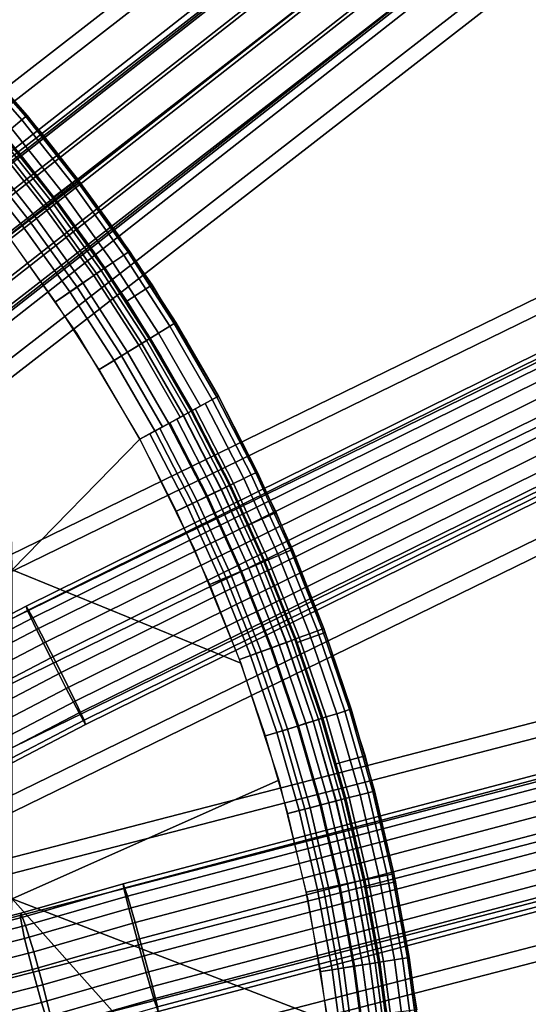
# Model space of a CAD drawing. Extents: x -43.1 to 43.1, y -41.3 to 41.3.
# Tile 509 of 744: x 3.1 to 4.3, y 0.5 to 2.8. Entities that reach past the tile are written whole.
import ezdxf

# ---------------------------------------------------------------- set-up
doc = ezdxf.new("R2010")
doc.units = 0
for name, color, linetype in [('CABLE.1', 18, 'CONTINUOUS'), ('CEILING_SUPPORT', 254, 'CONTINUOUS'), ('METAL_BASE', 254, 'CONTINUOUS')]:
    doc.layers.add(name, color=color, linetype=linetype)

msp = doc.modelspace()

# ---------------------------------------------------------------- linework, layer by layer
at = {"layer": 'CABLE.1'}
for points in [[(2.04, 2.6277, 27.8515), (2.0568, 2.6154, 27.7738), (3.7673, 4.618, 27.7557), (3.7524, 4.6327, 27.8333)], [(2.0549, 2.6131, 27.9291), (2.04, 2.6277, 27.8515), (3.7524, 4.6327, 27.8333), (3.7693, 4.6203, 27.911)], [(2.0974, 2.5753, 27.986), (2.0549, 2.6131, 27.9291), (3.7693, 4.6203, 27.911), (3.8132, 4.5843, 27.9678)], [(2.0568, 2.6154, 27.7738), (2.1008, 2.5793, 27.7169), (3.8097, 4.5802, 27.6989), (3.7673, 4.618, 27.7557)], [(2.1562, 2.5246, 28.0068), (2.0974, 2.5753, 27.986), (3.8132, 4.5843, 27.9678), (3.8725, 4.5342, 27.9886)], [(2.1008, 2.5793, 27.7169), (2.1601, 2.5292, 27.6961), (3.8685, 4.5295, 27.6781), (3.8097, 4.5802, 27.6989)], [(2.2155, 2.4744, 27.986), (2.1562, 2.5246, 28.0068), (3.8725, 4.5342, 27.9886), (3.9313, 4.4834, 27.9678)], [(2.1601, 2.5292, 27.6961), (2.2189, 2.4784, 27.7169), (3.9278, 4.4793, 27.6989), (3.8685, 4.5295, 27.6781)], [(2.2594, 2.4384, 27.9291), (2.2155, 2.4744, 27.986), (3.9313, 4.4834, 27.9678), (3.9738, 4.4456, 27.911)], [(2.2189, 2.4784, 27.7169), (2.2614, 2.4407, 27.7738), (3.9718, 4.4433, 27.7557), (3.9278, 4.4793, 27.6989)], [(2.2762, 2.426, 27.8515), (2.2594, 2.4384, 27.9291), (3.9738, 4.4456, 27.911), (3.9886, 4.431, 27.8333)], [(2.2614, 2.4407, 27.7738), (2.2762, 2.426, 27.8515), (3.9886, 4.431, 27.8333), (3.9718, 4.4433, 27.7557)], [(2.6012, 2.1469, 18.0213), (2.6169, 2.1298, 17.9443), (4.704, 3.7658, 17.9262), (4.6919, 3.7855, 18.0032)], [(2.6116, 2.1315, 18.0995), (2.6012, 2.1469, 18.0213), (4.6919, 3.7855, 18.0032), (4.7045, 3.7719, 18.0814)], [(2.6452, 2.0878, 18.158), (2.6116, 2.1315, 18.0995), (4.7045, 3.7719, 18.0814), (4.7385, 3.7284, 18.1399)], [(2.6169, 2.1298, 17.9443), (2.6543, 2.0849, 17.8891), (4.7377, 3.7178, 17.871), (4.704, 3.7658, 17.9262)], [(2.693, 2.0274, 18.1811), (2.6452, 2.0878, 18.158), (4.7385, 3.7284, 18.1399), (4.7848, 3.6668, 18.1629)], [(2.6543, 2.0849, 17.8891), (2.7035, 2.024, 17.8705), (4.7838, 3.6546, 17.8525), (4.7377, 3.7178, 17.871)], [(2.7423, 1.9666, 18.1625), (2.693, 2.0274, 18.1811), (4.7848, 3.6668, 18.1629), (4.8309, 3.6036, 18.1444)], [(2.7035, 2.024, 17.8705), (2.7513, 1.9636, 17.8936), (4.8301, 3.593, 17.8755), (4.7838, 3.6546, 17.8525)], [(2.7797, 1.9216, 18.1074), (2.7423, 1.9666, 18.1625), (4.8309, 3.6036, 18.1444), (4.8646, 3.5557, 18.0892)], [(2.7513, 1.9636, 17.8936), (2.7849, 1.9199, 17.9521), (4.8641, 3.5496, 17.934), (4.8301, 3.593, 17.8755)], [(2.7953, 1.9045, 18.0303), (2.7797, 1.9216, 18.1074), (4.8646, 3.5557, 18.0892), (4.8767, 3.5359, 18.0122)], [(2.7849, 1.9199, 17.9521), (2.7953, 1.9045, 18.0303), (4.8767, 3.5359, 18.0122), (4.8641, 3.5496, 17.934)], [(3.0927, 1.4457, 9.2263), (3.1079, 1.4188, 9.152), (5.4842, 2.5919, 9.134), (5.483, 2.6257, 9.2082)], [(3.096, 1.4358, 9.306), (3.0927, 1.4457, 9.2263), (5.483, 2.6257, 9.2082), (5.4968, 2.6209, 9.2878)], [(3.1169, 1.3917, 9.3699), (3.096, 1.4358, 9.306), (5.4968, 2.6209, 9.2878), (5.5217, 2.5787, 9.3516)], [(3.1079, 1.4188, 9.152), (3.1377, 1.3623, 9.1032), (5.4999, 2.5285, 9.0852), (5.4842, 2.5919, 9.134)], [(3.15, 1.3252, 9.4008), (3.1169, 1.3917, 9.3699), (5.5217, 2.5787, 9.3516), (5.5512, 2.5104, 9.3825)], [(3.1377, 1.3623, 9.1032), (3.1739, 1.2912, 9.0928), (5.5259, 2.4524, 9.0749), (5.4999, 2.5285, 9.0852)], [(3.1862, 1.2542, 9.3904), (3.15, 1.3252, 9.4008), (5.5512, 2.5104, 9.3825), (5.5773, 2.4344, 9.3721)], [(3.1739, 1.2912, 9.0928), (3.207, 1.2248, 9.1237), (5.5554, 2.3842, 9.1057), (5.5259, 2.4524, 9.0749)], [(3.216, 1.1976, 9.3415), (3.1862, 1.2542, 9.3904), (5.5773, 2.4344, 9.3721), (5.593, 2.371, 9.3233)], [(3.207, 1.2248, 9.1237), (3.2279, 1.1807, 9.1876), (5.5803, 2.342, 9.1695), (5.5554, 2.3842, 9.1057)], [(3.2312, 1.1707, 9.2673), (3.216, 1.1976, 9.3415), (5.593, 2.371, 9.3233), (5.5941, 2.3371, 9.2492)], [(3.2279, 1.1807, 9.1876), (3.2312, 1.1707, 9.2673), (5.5941, 2.3371, 9.2492), (5.5803, 2.342, 9.1695)], [(3.3188, 0.8001, 45.2263), (3.3284, 0.7707, 45.152), (5.8908, 1.4465, 45.134), (5.8964, 1.4798, 45.2082)], [(3.3201, 0.7897, 45.306), (3.3188, 0.8001, 45.2263), (5.8964, 1.4798, 45.2082), (5.909, 1.4724, 45.2878)], [(3.3318, 0.7423, 45.3699), (3.3201, 0.7897, 45.306), (5.909, 1.4724, 45.2878), (5.925, 1.426, 45.3516)], [(2.8724, 1.331, 9.2149), (2.8893, 1.3049, 9.1407), (3.1079, 1.4188, 9.152), (3.0927, 1.4457, 9.2263)], [(2.8738, 1.3201, 9.2945), (2.8724, 1.331, 9.2149), (3.0927, 1.4457, 9.2263), (3.096, 1.4358, 9.306)], [(3.3284, 0.7707, 45.152), (3.3463, 0.7094, 45.1032), (5.8936, 1.3812, 45.0852), (5.8908, 1.4465, 45.134)], [(2.8931, 1.2751, 9.3583), (2.8738, 1.3201, 9.2945), (3.096, 1.4358, 9.306), (3.1169, 1.3917, 9.3699)], [(3.3509, 0.6706, 45.4008), (3.3318, 0.7423, 45.3699), (5.925, 1.426, 45.3516), (5.9402, 1.3533, 45.3825)], [(2.8893, 1.3049, 9.1407), (2.9199, 1.2488, 9.0919), (3.1377, 1.3623, 9.1032), (3.1079, 1.4188, 9.152)], [(2.9251, 1.2081, 9.3891), (2.8931, 1.2751, 9.3583), (3.1169, 1.3917, 9.3699), (3.15, 1.3252, 9.4008)], [(3.3463, 0.7094, 45.1032), (3.3676, 0.6325, 45.0928), (5.9039, 1.3015, 45.0749), (5.8936, 1.3812, 45.0852)], [(2.9199, 1.2488, 9.0919), (2.9561, 1.1777, 9.0816), (3.1739, 1.2912, 9.0928), (3.1377, 1.3623, 9.1032)], [(3.3723, 0.5938, 45.3904), (3.3509, 0.6706, 45.4008), (5.9402, 1.3533, 45.3825), (5.9506, 1.2736, 45.3721)], [(2.9612, 1.1371, 9.3788), (2.9251, 1.2081, 9.3891), (3.15, 1.3252, 9.4008), (3.1862, 1.2542, 9.3904)], [(2.9561, 1.1777, 9.0816), (2.9881, 1.1108, 9.1124), (3.207, 1.2248, 9.1237), (3.1739, 1.2912, 9.0928)], [(3.3676, 0.6325, 45.0928), (3.3868, 0.5608, 45.1237), (5.9192, 1.2287, 45.1057), (5.9039, 1.3015, 45.0749)], [(3.3902, 0.5324, 45.3415), (3.3723, 0.5938, 45.3904), (5.9506, 1.2736, 45.3721), (5.9534, 1.2083, 45.3233)], [(2.9919, 1.081, 9.33), (2.9612, 1.1371, 9.3788), (3.1862, 1.2542, 9.3904), (3.216, 1.1976, 9.3415)], [(2.9881, 1.1108, 9.1124), (3.0073, 1.0658, 9.1762), (3.2279, 1.1807, 9.1876), (3.207, 1.2248, 9.1237)], [(3.3868, 0.5608, 45.1237), (3.3985, 0.5134, 45.1876), (5.9352, 1.1824, 45.1695), (5.9192, 1.2287, 45.1057)], [(3.0087, 1.0549, 9.2558), (2.9919, 1.081, 9.33), (3.216, 1.1976, 9.3415), (3.2312, 1.1707, 9.2673)], [(3.3998, 0.503, 45.2673), (3.3902, 0.5324, 45.3415), (5.9534, 1.2083, 45.3233), (5.9477, 1.1749, 45.2492)], [(3.0073, 1.0658, 9.1762), (3.0087, 1.0549, 9.2558), (3.2312, 1.1707, 9.2673), (3.2279, 1.1807, 9.1876)], [(3.3985, 0.5134, 45.1876), (3.3998, 0.503, 45.2673), (5.9477, 1.1749, 45.2492), (5.9352, 1.1824, 45.1695)], [(3.0793, 0.7206, 45.2945), (3.0801, 0.7316, 45.2149), (3.3188, 0.8001, 45.2263), (3.3201, 0.7897, 45.306)], [(3.0892, 0.6727, 45.3583), (3.0793, 0.7206, 45.2945), (3.3201, 0.7897, 45.306), (3.3318, 0.7423, 45.3699)], [(3.0801, 0.7316, 45.2149), (3.0914, 0.7027, 45.1407), (3.3284, 0.7707, 45.152), (3.3188, 0.8001, 45.2263)], [(3.0914, 0.7027, 45.1407), (3.1103, 0.6416, 45.0919), (3.3463, 0.7094, 45.1032), (3.3284, 0.7707, 45.152)], [(3.1072, 0.6007, 45.3891), (3.0892, 0.6727, 45.3583), (3.3318, 0.7423, 45.3699), (3.3509, 0.6706, 45.4008)], [(2.8402, 0.66, 45.2832), (2.8413, 0.671, 45.2036), (3.0801, 0.7316, 45.2149), (3.0793, 0.7206, 45.2945)], [(2.8488, 0.6117, 45.347), (2.8402, 0.66, 45.2832), (3.0793, 0.7206, 45.2945), (3.0892, 0.6727, 45.3583)], [(2.8413, 0.671, 45.2036), (2.8517, 0.6418, 45.1294), (3.0914, 0.7027, 45.1407), (3.0801, 0.7316, 45.2149)], [(2.8517, 0.6418, 45.1294), (2.8688, 0.5803, 45.0805), (3.1103, 0.6416, 45.0919), (3.0914, 0.7027, 45.1407)], [(3.1103, 0.6416, 45.0919), (3.1315, 0.5648, 45.0816), (3.3676, 0.6325, 45.0928), (3.3463, 0.7094, 45.1032)], [(2.8648, 0.5392, 45.3777), (2.8488, 0.6117, 45.347), (3.0892, 0.6727, 45.3583), (3.1072, 0.6007, 45.3891)], [(3.1285, 0.5238, 45.3788), (3.1072, 0.6007, 45.3891), (3.3509, 0.6706, 45.4008), (3.3723, 0.5938, 45.3904)], [(2.8688, 0.5803, 45.0805), (2.8879, 0.5029, 45.0701), (3.1315, 0.5648, 45.0816), (3.1103, 0.6416, 45.0919)], [(3.1315, 0.5648, 45.0816), (3.1495, 0.4927, 45.1124), (3.3868, 0.5608, 45.1237), (3.3676, 0.6325, 45.0928)], [(2.8839, 0.4618, 45.3673), (2.8648, 0.5392, 45.3777), (3.1072, 0.6007, 45.3891), (3.1285, 0.5238, 45.3788)], [(3.1473, 0.4628, 45.33), (3.1285, 0.5238, 45.3788), (3.3723, 0.5938, 45.3904), (3.3902, 0.5324, 45.3415)], [(2.8879, 0.5029, 45.0701), (2.9039, 0.4304, 45.1008), (3.1495, 0.4927, 45.1124), (3.1315, 0.5648, 45.0816)], [(3.1495, 0.4927, 45.1124), (3.1594, 0.4448, 45.1762), (3.3985, 0.5134, 45.1876), (3.3868, 0.5608, 45.1237)], [(3.1586, 0.4338, 45.2558), (3.1473, 0.4628, 45.33), (3.3902, 0.5324, 45.3415), (3.3998, 0.503, 45.2673)], [(2.9009, 0.4003, 45.3184), (2.8839, 0.4618, 45.3673), (3.1285, 0.5238, 45.3788), (3.1473, 0.4628, 45.33)]]:
    msp.add_3dface(points, dxfattribs=at)
at = {"layer": 'CEILING_SUPPORT'}
for points in [[(2.9358, 2.7665, 102.0676), (3.0349, 2.6574, 102.0676), (3.0917, 2.5849, 102.0269), (2.9611, 2.7334, 102.0269)], [(3.0917, 2.5849, 102.0269), (3.0826, 2.5772, 101.9878), (2.9524, 2.7254, 101.9878), (2.9611, 2.7334, 102.0269)], [(3.0948, 2.5874, 103.7716), (3.0948, 2.5874, 102.0676), (2.9641, 2.7362, 102.0676), (2.9641, 2.7362, 103.7716)], [(3.0826, 2.5772, 101.9878), (3.0584, 2.5571, 101.9353), (2.9293, 2.704, 101.9353), (2.9524, 2.7254, 101.9878)], [(2.9689, 2.6271, 103.7716), (3.021, 2.6732, 103.7716), (3.2123, 2.44, 103.7716), (3.1569, 2.3979, 103.7716)], [(3.0917, 2.5849, 102.0269), (3.0349, 2.6574, 102.0676), (3.1299, 2.5448, 102.0676)], [(3.2053, 2.4229, 101.9878), (3.1802, 2.4039, 101.9353), (3.0584, 2.5571, 101.9353), (3.0826, 2.5772, 101.9878)], [(3.2148, 2.43, 102.0269), (3.2053, 2.4229, 101.9878), (3.0826, 2.5772, 101.9878), (3.0917, 2.5849, 102.0269)], [(3.1299, 2.5448, 102.0676), (3.218, 2.4325, 102.0676), (3.2148, 2.43, 102.0269), (3.0917, 2.5849, 102.0269)], [(3.218, 2.4325, 103.7716), (3.218, 2.4325, 102.0676), (3.0948, 2.5874, 102.0676), (3.0948, 2.5874, 103.7716)], [(3.1802, 2.4039, 101.9353), (3.144, 2.3765, 101.8941), (3.0236, 2.528, 101.8941), (3.0584, 2.5571, 101.9353)], [(3.1625, 2.3905, 103.7716), (3.1652, 2.3869, 102.0676), (3.0414, 2.5428, 102.0676), (3.0414, 2.5428, 103.7716)], [(3.144, 2.3765, 101.8941), (3.0999, 2.3432, 101.868), (2.9812, 2.4924, 101.868), (3.0236, 2.528, 101.8941)], [(3.1373, 2.3715, 101.9794), (3.1132, 2.3532, 101.952), (2.994, 2.5032, 101.952), (3.0172, 2.5226, 101.9794)], [(3.1541, 2.3841, 102.0144), (3.1373, 2.3715, 101.9794), (3.0172, 2.5226, 101.9794), (3.0333, 2.536, 102.0144)], [(3.1604, 2.3889, 102.0405), (3.1541, 2.3841, 102.0144), (3.0333, 2.536, 102.0144), (3.0394, 2.5411, 102.0405)], [(3.076, 2.5009, 102.0676), (3.1652, 2.3869, 102.0676), (3.1604, 2.3889, 102.0405), (3.0394, 2.5411, 102.0405)], [(3.1132, 2.3532, 101.952), (3.0838, 2.331, 101.9345), (2.9657, 2.4795, 101.9345), (2.994, 2.5032, 101.952)], [(3.0999, 2.3432, 101.868), (3.0515, 2.3066, 101.859), (2.9347, 2.4536, 101.859), (2.9812, 2.4924, 101.868)], [(3.0838, 2.331, 101.9345), (3.0515, 2.3066, 101.9285), (2.9347, 2.4536, 101.9285), (2.9657, 2.4795, 101.9345)], [(3.3857, 2.1931, 103.7716), (3.3273, 2.1553, 103.7716), (3.1569, 2.3979, 103.7716), (3.2123, 2.44, 103.7716)], [(3.3302, 2.2694, 102.0269), (3.3203, 2.2627, 101.9878), (3.2053, 2.4229, 101.9878), (3.2148, 2.43, 102.0269)], [(3.218, 2.4325, 102.0676), (3.3073, 2.3095, 102.0676), (3.3302, 2.2694, 102.0269), (3.2148, 2.43, 102.0269)], [(3.3335, 2.2716, 103.7716), (3.3335, 2.2716, 102.0676), (3.218, 2.4325, 102.0676), (3.218, 2.4325, 103.7716)], [(3.3203, 2.2627, 101.9878), (3.2943, 2.245, 101.9353), (3.1802, 2.4039, 101.9353), (3.2053, 2.4229, 101.9878)], [(3.2672, 2.2265, 102.0144), (3.2499, 2.2147, 101.9794), (3.1373, 2.3715, 101.9794), (3.1541, 2.3841, 102.0144)], [(3.2943, 2.245, 101.9353), (3.2568, 2.2194, 101.8941), (3.144, 2.3765, 101.8941), (3.1802, 2.4039, 101.9353)], [(3.2738, 2.231, 102.0405), (3.2672, 2.2265, 102.0144), (3.1541, 2.3841, 102.0144), (3.1604, 2.3889, 102.0405)], [(3.1652, 2.3869, 102.0676), (3.2503, 2.2697, 102.0676), (3.2738, 2.231, 102.0405), (3.1604, 2.3889, 102.0405)], [(3.276, 2.2325, 103.7716), (3.276, 2.2325, 102.0676), (3.1652, 2.3869, 102.0676), (3.1625, 2.3905, 103.7716)], [(3.2568, 2.2194, 101.8941), (3.2111, 2.1882, 101.868), (3.0999, 2.3432, 101.868), (3.144, 2.3765, 101.8941)], [(3.2499, 2.2147, 101.9794), (3.2249, 2.1977, 101.952), (3.1132, 2.3532, 101.952), (3.1373, 2.3715, 101.9794)], [(3.2111, 2.1882, 101.868), (3.1611, 2.1541, 101.859), (3.0515, 2.3066, 101.859), (3.0999, 2.3432, 101.868)], [(3.2249, 2.1977, 101.952), (3.1944, 2.1769, 101.9345), (3.0838, 2.331, 101.9345), (3.1132, 2.3532, 101.952)], [(3.0602, 1.5301, 101.9285), (3.0461, 2.3138, 101.9285), (3.2105, 2.0797, 101.9285), (3.357, 1.8339, 101.9285)], [(3.2105, 2.0797, 101.859), (3.357, 1.8339, 101.859), (3.0602, 1.5301, 101.859), (3.0461, 2.3138, 101.859)], [(3.1944, 2.1769, 101.9345), (3.1611, 2.1541, 101.9285), (3.0515, 2.3066, 101.9285), (3.0838, 2.331, 101.9345)], [(3.3073, 2.3095, 102.0676), (3.3895, 2.1872, 102.0676), (3.4375, 2.1032, 102.0269), (3.3302, 2.2694, 102.0269)], [(3.2503, 2.2697, 102.0676), (3.331, 2.1495, 102.0676), (3.3793, 2.0676, 102.0405), (3.2738, 2.231, 102.0405)], [(3.4375, 2.1032, 102.0269), (3.4274, 2.097, 101.9878), (3.3203, 2.2627, 101.9878), (3.3302, 2.2694, 102.0269)], [(3.4409, 2.1053, 103.7716), (3.4409, 2.1053, 102.0676), (3.3335, 2.2716, 102.0676), (3.3335, 2.2716, 103.7716)], [(3.4005, 2.0806, 101.9353), (3.3618, 2.0569, 101.8941), (3.2568, 2.2194, 101.8941), (3.2943, 2.245, 101.9353)], [(3.4274, 2.097, 101.9878), (3.4005, 2.0806, 101.9353), (3.2943, 2.245, 101.9353), (3.3203, 2.2627, 101.9878)], [(3.3726, 2.0635, 102.0144), (3.3547, 2.0526, 101.9794), (3.2499, 2.2147, 101.9794), (3.2672, 2.2265, 102.0144)], [(3.3793, 2.0676, 102.0405), (3.3726, 2.0635, 102.0144), (3.2672, 2.2265, 102.0144), (3.2738, 2.231, 102.0405)], [(3.3816, 2.069, 103.7716), (3.3816, 2.069, 102.0676), (3.276, 2.2325, 102.0676), (3.276, 2.2325, 103.7716)], [(3.3618, 2.0569, 101.8941), (3.3146, 2.028, 101.868), (3.2111, 2.1882, 101.868), (3.2568, 2.2194, 101.8941)], [(3.3547, 2.0526, 101.9794), (3.3289, 2.0368, 101.952), (3.2249, 2.1977, 101.952), (3.2499, 2.2147, 101.9794)], [(3.3146, 2.028, 101.868), (3.2629, 1.9964, 101.859), (3.1611, 2.1541, 101.859), (3.2111, 2.1882, 101.868)], [(3.2974, 2.0175, 101.9345), (3.2629, 1.9964, 101.9285), (3.1611, 2.1541, 101.9285), (3.1944, 2.1769, 101.9345)], [(3.3289, 2.0368, 101.952), (3.2974, 2.0175, 101.9345), (3.1944, 2.1769, 101.9345), (3.2249, 2.1977, 101.952)], [(3.3273, 2.1553, 103.7716), (3.3857, 2.1931, 103.7716), (3.5401, 1.934, 103.7716), (3.479, 1.9006, 103.7716)], [(3.4375, 2.1032, 102.0269), (3.3895, 2.1872, 102.0676), (3.4671, 2.062, 102.0676)], [(3.3793, 2.0676, 102.0405), (3.331, 2.1495, 102.0676), (3.4073, 2.0264, 102.0676)], [(3.5261, 1.9263, 101.9878), (3.4985, 1.9112, 101.9353), (3.4005, 2.0806, 101.9353), (3.4274, 2.097, 101.9878)], [(3.5366, 1.932, 102.0269), (3.5261, 1.9263, 101.9878), (3.4274, 2.097, 101.9878), (3.4375, 2.1032, 102.0269)], [(3.4671, 2.062, 102.0676), (3.5401, 1.934, 102.0676), (3.5366, 1.932, 102.0269), (3.4375, 2.1032, 102.0269)], [(3.5401, 1.934, 103.7716), (3.5401, 1.934, 102.0676), (3.4409, 2.1053, 102.0676), (3.4409, 2.1053, 103.7716)], [(3.4698, 1.8955, 102.0144), (3.4513, 1.8855, 101.9794), (3.3547, 2.0526, 101.9794), (3.3726, 2.0635, 102.0144)], [(3.4985, 1.9112, 101.9353), (3.4587, 1.8895, 101.8941), (3.3618, 2.0569, 101.8941), (3.4005, 2.0806, 101.9353)], [(3.4767, 1.8993, 102.0405), (3.4698, 1.8955, 102.0144), (3.3726, 2.0635, 102.0144), (3.3793, 2.0676, 102.0405)], [(3.4073, 2.0264, 102.0676), (3.479, 1.9006, 102.0676), (3.4767, 1.8993, 102.0405), (3.3793, 2.0676, 102.0405)], [(3.479, 1.9006, 103.7716), (3.479, 1.9006, 102.0676), (3.3816, 2.069, 102.0676), (3.3816, 2.069, 103.7716)], [(3.4587, 1.8895, 101.8941), (3.4101, 1.863, 101.868), (3.3146, 2.028, 101.868), (3.3618, 2.0569, 101.8941)], [(3.4513, 1.8855, 101.9794), (3.4248, 1.871, 101.952), (3.3289, 2.0368, 101.952), (3.3547, 2.0526, 101.9794)], [(3.4101, 1.863, 101.868), (3.357, 1.8339, 101.859), (3.2629, 1.9964, 101.859), (3.3146, 2.028, 101.868)], [(3.3924, 1.8533, 101.9345), (3.357, 1.8339, 101.9285), (3.2629, 1.9964, 101.9285), (3.2974, 2.0175, 101.9345)], [(3.4248, 1.871, 101.952), (3.3924, 1.8533, 101.9345), (3.2974, 2.0175, 101.9345), (3.3289, 2.0368, 101.952)], [(3.5401, 1.934, 103.7716), (3.6747, 1.664, 103.7716), (3.6113, 1.6353, 103.7716), (3.479, 1.9006, 103.7716)], [(3.6164, 1.751, 101.9878), (3.5991, 1.7426, 101.9517), (3.5092, 1.9171, 101.9517), (3.5261, 1.9263, 101.9878)], [(3.6271, 1.7562, 102.0269), (3.6164, 1.751, 101.9878), (3.5261, 1.9263, 101.9878), (3.5366, 1.932, 102.0269)], [(3.6307, 1.7579, 102.0676), (3.6271, 1.7562, 102.0269), (3.5366, 1.932, 102.0269), (3.5401, 1.934, 102.0676)], [(3.6307, 1.7579, 102.0676), (3.5401, 1.934, 102.0676), (3.5401, 1.934, 102.9196), (3.6307, 1.7579, 103.7716)], [(3.6307, 1.7579, 103.7716), (3.5401, 1.934, 102.9196), (3.5401, 1.934, 103.7716)], [(3.5757, 1.7313, 101.9201), (3.5472, 1.7175, 101.8941), (3.4587, 1.8895, 101.8941), (3.4864, 1.9047, 101.9201)], [(3.5991, 1.7426, 101.9517), (3.5757, 1.7313, 101.9201), (3.4864, 1.9047, 101.9201), (3.5092, 1.9171, 101.9517)], [(3.5314, 1.7099, 101.9693), (3.5125, 1.7007, 101.952), (3.4248, 1.871, 101.952), (3.4433, 1.8811, 101.9693)], [(3.5472, 1.7175, 101.8941), (3.5148, 1.7018, 101.8749), (3.427, 1.8722, 101.8749), (3.4587, 1.8895, 101.8941)], [(3.547, 1.7174, 101.9904), (3.5314, 1.7099, 101.9693), (3.4433, 1.8811, 101.9693), (3.4585, 1.8894, 101.9904)], [(3.5586, 1.723, 102.0144), (3.547, 1.7174, 101.9904), (3.4585, 1.8894, 101.9904), (3.4698, 1.8955, 102.0144)], [(3.5657, 1.7264, 102.0405), (3.5586, 1.723, 102.0144), (3.4698, 1.8955, 102.0144), (3.4767, 1.8993, 102.0405)], [(3.5681, 1.7276, 102.0676), (3.5657, 1.7264, 102.0405), (3.4767, 1.8993, 102.0405), (3.479, 1.9006, 102.0676)], [(3.5681, 1.7276, 102.0676), (3.479, 1.9006, 102.0676), (3.479, 1.9006, 102.9196), (3.5681, 1.7276, 103.7716)], [(3.5681, 1.7276, 103.7716), (3.479, 1.9006, 102.9196), (3.479, 1.9006, 103.7716)], [(3.4908, 1.6902, 101.9391), (3.4673, 1.6788, 101.9312), (3.3808, 1.8469, 101.9312), (3.4037, 1.8594, 101.9391)], [(3.5148, 1.7018, 101.8749), (3.4796, 1.6847, 101.863), (3.3927, 1.8534, 101.863), (3.427, 1.8722, 101.8749)], [(3.5125, 1.7007, 101.952), (3.4908, 1.6902, 101.9391), (3.4037, 1.8594, 101.9391), (3.4248, 1.871, 101.952)], [(3.357, 1.8339, 101.9285), (3.4846, 1.5779, 101.9285), (3.5928, 1.3131, 101.9285), (3.0602, 1.5301, 101.9285)], [(3.4846, 1.5779, 101.859), (3.5928, 1.3131, 101.859), (3.0602, 1.5301, 101.859), (3.357, 1.8339, 101.859)], [(3.4796, 1.6847, 101.863), (3.4429, 1.667, 101.859), (3.357, 1.8339, 101.859), (3.3927, 1.8534, 101.863)], [(3.4673, 1.6788, 101.9312), (3.4429, 1.667, 101.9285), (3.357, 1.8339, 101.9285), (3.3808, 1.8469, 101.9312)], [(3.6802, 1.5639, 101.9517), (3.6564, 1.5538, 101.9201), (3.5757, 1.7313, 101.9201), (3.5991, 1.7426, 101.9517)], [(3.698, 1.5714, 101.9878), (3.6802, 1.5639, 101.9517), (3.5991, 1.7426, 101.9517), (3.6164, 1.751, 101.9878)], [(3.7089, 1.5761, 102.0269), (3.698, 1.5714, 101.9878), (3.6164, 1.751, 101.9878), (3.6271, 1.7562, 102.0269)], [(3.7126, 1.5777, 102.0676), (3.7089, 1.5761, 102.0269), (3.6271, 1.7562, 102.0269), (3.6307, 1.7579, 102.0676)], [(3.7126, 1.5777, 103.7716), (3.7126, 1.5777, 102.0676), (3.6307, 1.7579, 102.0676), (3.6307, 1.7579, 103.7716)], [(3.6388, 1.5463, 102.0144), (3.627, 1.5413, 101.9904), (3.547, 1.7174, 101.9904), (3.5586, 1.723, 102.0144)], [(3.6564, 1.5538, 101.9201), (3.6273, 1.5414, 101.8941), (3.5472, 1.7175, 101.8941), (3.5757, 1.7313, 101.9201)], [(3.6461, 1.5494, 102.0405), (3.6388, 1.5463, 102.0144), (3.5586, 1.723, 102.0144), (3.5657, 1.7264, 102.0405)], [(3.6486, 1.5505, 102.0676), (3.6461, 1.5494, 102.0405), (3.5657, 1.7264, 102.0405), (3.5681, 1.7276, 102.0676)], [(3.6486, 1.5505, 103.7716), (3.6486, 1.5505, 102.0676), (3.5681, 1.7276, 102.0676), (3.5681, 1.7276, 103.7716)], [(3.5941, 1.5273, 101.8749), (3.558, 1.512, 101.863), (3.4796, 1.6847, 101.863), (3.5148, 1.7018, 101.8749)], [(3.5917, 1.5263, 101.952), (3.5696, 1.5169, 101.9391), (3.4908, 1.6902, 101.9391), (3.5125, 1.7007, 101.952)], [(3.6111, 1.5345, 101.9693), (3.5917, 1.5263, 101.952), (3.5125, 1.7007, 101.952), (3.5314, 1.7099, 101.9693)], [(3.6273, 1.5414, 101.8941), (3.5941, 1.5273, 101.8749), (3.5148, 1.7018, 101.8749), (3.5472, 1.7175, 101.8941)], [(3.627, 1.5413, 101.9904), (3.6111, 1.5345, 101.9693), (3.5314, 1.7099, 101.9693), (3.547, 1.7174, 101.9904)], [(3.558, 1.512, 101.863), (3.5206, 1.4961, 101.859), (3.4429, 1.667, 101.859), (3.4796, 1.6847, 101.863)], [(3.5455, 1.5067, 101.9312), (3.5206, 1.4961, 101.9285), (3.4429, 1.667, 101.9285), (3.4673, 1.6788, 101.9312)], [(3.5696, 1.5169, 101.9391), (3.5455, 1.5067, 101.9312), (3.4673, 1.6788, 101.9312), (3.4908, 1.6902, 101.9391)], [(3.6113, 1.6353, 103.7716), (3.6747, 1.664, 103.7716), (3.7888, 1.3847, 103.7716), (3.7235, 1.3609, 103.7716)], [(3.7525, 1.3814, 101.9517), (3.7282, 1.3725, 101.9201), (3.6564, 1.5538, 101.9201), (3.6802, 1.5639, 101.9517)], [(3.7706, 1.3881, 101.9878), (3.7525, 1.3814, 101.9517), (3.6802, 1.5639, 101.9517), (3.698, 1.5714, 101.9878)], [(3.7818, 1.3922, 102.0269), (3.7706, 1.3881, 101.9878), (3.698, 1.5714, 101.9878), (3.7089, 1.5761, 102.0269)], [(3.7855, 1.3936, 102.0676), (3.7818, 1.3922, 102.0269), (3.7089, 1.5761, 102.0269), (3.7126, 1.5777, 102.0676)], [(3.7855, 1.3936, 103.7716), (3.7855, 1.3936, 102.0676), (3.7126, 1.5777, 102.0676), (3.7126, 1.5777, 103.7716)], [(3.6985, 1.3615, 101.8941), (3.6647, 1.3491, 101.8749), (3.5941, 1.5273, 101.8749), (3.6273, 1.5414, 101.8941)], [(3.6983, 1.3615, 101.9904), (3.682, 1.3555, 101.9693), (3.6111, 1.5345, 101.9693), (3.627, 1.5413, 101.9904)], [(3.7103, 1.3659, 102.0144), (3.6983, 1.3615, 101.9904), (3.627, 1.5413, 101.9904), (3.6388, 1.5463, 102.0144)], [(3.7282, 1.3725, 101.9201), (3.6985, 1.3615, 101.8941), (3.6273, 1.5414, 101.8941), (3.6564, 1.5538, 101.9201)], [(3.7178, 1.3686, 102.0405), (3.7103, 1.3659, 102.0144), (3.6388, 1.5463, 102.0144), (3.6461, 1.5494, 102.0405)], [(3.7203, 1.3696, 102.0676), (3.7178, 1.3686, 102.0405), (3.6461, 1.5494, 102.0405), (3.6486, 1.5505, 102.0676)], [(3.7203, 1.3696, 103.7716), (3.7203, 1.3696, 102.0676), (3.6486, 1.5505, 102.0676), (3.6486, 1.5505, 103.7716)], [(3.5928, 1.3131, 101.9285), (3.6809, 1.0409, 101.9285), (3.0602, 0.7651, 101.9285), (3.0602, 1.5301, 101.9285)], [(3.6809, 1.0409, 101.859), (3.0602, 0.7651, 101.859), (3.0602, 1.5301, 101.859), (3.5928, 1.3131, 101.859)], [(3.6279, 1.3356, 101.863), (3.5897, 1.3215, 101.859), (3.5206, 1.4961, 101.859), (3.558, 1.512, 101.863)], [(3.6397, 1.3399, 101.9391), (3.6152, 1.3309, 101.9312), (3.5455, 1.5067, 101.9312), (3.5696, 1.5169, 101.9391)], [(3.6647, 1.3491, 101.8749), (3.6279, 1.3356, 101.863), (3.558, 1.512, 101.863), (3.5941, 1.5273, 101.8749)], [(3.6623, 1.3482, 101.952), (3.6397, 1.3399, 101.9391), (3.5696, 1.5169, 101.9391), (3.5917, 1.5263, 101.952)], [(3.682, 1.3555, 101.9693), (3.6623, 1.3482, 101.952), (3.5917, 1.5263, 101.952), (3.6111, 1.5345, 101.9693)], [(3.6152, 1.3309, 101.9312), (3.5897, 1.3215, 101.9285), (3.5206, 1.4961, 101.9285), (3.5455, 1.5067, 101.9312)], [(3.7235, 1.3609, 103.7716), (3.7888, 1.3847, 103.7716), (3.8817, 1.0977, 103.7716), (3.8147, 1.0788, 103.7716)], [(3.8158, 1.1956, 101.9517), (3.791, 1.1879, 101.9201), (3.7282, 1.3725, 101.9201), (3.7525, 1.3814, 101.9517)], [(3.8342, 1.2014, 101.9878), (3.8158, 1.1956, 101.9517), (3.7525, 1.3814, 101.9517), (3.7706, 1.3881, 101.9878)], [(3.8455, 1.205, 102.0269), (3.8342, 1.2014, 101.9878), (3.7706, 1.3881, 101.9878), (3.7818, 1.3922, 102.0269)], [(3.8494, 1.2062, 102.0676), (3.8455, 1.205, 102.0269), (3.7818, 1.3922, 102.0269), (3.7855, 1.3936, 102.0676)], [(3.8494, 1.2062, 103.7716), (3.8494, 1.2062, 102.0676), (3.7855, 1.3936, 102.0676), (3.7855, 1.3936, 103.7716)], [(3.7441, 1.1732, 101.9693), (3.724, 1.1669, 101.952), (3.6623, 1.3482, 101.952), (3.682, 1.3555, 101.9693)], [(3.7609, 1.1784, 101.8941), (3.7264, 1.1676, 101.8749), (3.6647, 1.3491, 101.8749), (3.6985, 1.3615, 101.8941)], [(3.7606, 1.1784, 101.9904), (3.7441, 1.1732, 101.9693), (3.682, 1.3555, 101.9693), (3.6983, 1.3615, 101.9904)], [(3.7729, 1.1822, 102.0144), (3.7606, 1.1784, 101.9904), (3.6983, 1.3615, 101.9904), (3.7103, 1.3659, 102.0144)], [(3.791, 1.1879, 101.9201), (3.7609, 1.1784, 101.8941), (3.6985, 1.3615, 101.8941), (3.7282, 1.3725, 101.9201)], [(3.7804, 1.1846, 102.0405), (3.7729, 1.1822, 102.0144), (3.7103, 1.3659, 102.0144), (3.7178, 1.3686, 102.0405)], [(3.783, 1.1854, 102.0676), (3.7804, 1.1846, 102.0405), (3.7178, 1.3686, 102.0405), (3.7203, 1.3696, 102.0676)], [(3.783, 1.1854, 103.7716), (3.783, 1.1854, 102.0676), (3.7203, 1.3696, 102.0676), (3.7203, 1.3696, 103.7716)], [(3.6891, 1.1559, 101.863), (3.6502, 1.1438, 101.859), (3.5897, 1.3215, 101.859), (3.6279, 1.3356, 101.863)], [(3.6761, 1.1519, 101.9312), (3.6502, 1.1438, 101.9285), (3.5897, 1.3215, 101.9285), (3.6152, 1.3309, 101.9312)], [(3.701, 1.1597, 101.9391), (3.6761, 1.1519, 101.9312), (3.6152, 1.3309, 101.9312), (3.6397, 1.3399, 101.9391)], [(3.7264, 1.1676, 101.8749), (3.6891, 1.1559, 101.863), (3.6279, 1.3356, 101.863), (3.6647, 1.3491, 101.8749)], [(3.724, 1.1669, 101.952), (3.701, 1.1597, 101.9391), (3.6397, 1.3399, 101.9391), (3.6623, 1.3482, 101.952)], [(3.8699, 1.007, 101.9517), (3.8448, 1.0004, 101.9201), (3.791, 1.1879, 101.9201), (3.8158, 1.1956, 101.9517)], [(3.8885, 1.0118, 101.9878), (3.8699, 1.007, 101.9517), (3.8158, 1.1956, 101.9517), (3.8342, 1.2014, 101.9878)], [(3.9, 1.0148, 102.0269), (3.8885, 1.0118, 101.9878), (3.8342, 1.2014, 101.9878), (3.8455, 1.205, 102.0269)], [(3.9039, 1.0158, 102.0676), (3.9, 1.0148, 102.0269), (3.8455, 1.205, 102.0269), (3.8494, 1.2062, 102.0676)], [(3.9039, 1.0158, 103.7716), (3.9039, 1.0158, 102.0676), (3.8494, 1.2062, 102.0676), (3.8494, 1.2062, 103.7716)], [(3.7972, 0.9881, 101.9693), (3.7768, 0.9827, 101.952), (3.724, 1.1669, 101.952), (3.7441, 1.1732, 101.9693)], [(3.8142, 0.9925, 101.8941), (3.7792, 0.9834, 101.8749), (3.7264, 1.1676, 101.8749), (3.7609, 1.1784, 101.8941)], [(3.8139, 0.9924, 101.9904), (3.7972, 0.9881, 101.9693), (3.7441, 1.1732, 101.9693), (3.7606, 1.1784, 101.9904)], [(3.8263, 0.9956, 102.0144), (3.8139, 0.9924, 101.9904), (3.7606, 1.1784, 101.9904), (3.7729, 1.1822, 102.0144)], [(3.8448, 1.0004, 101.9201), (3.8142, 0.9925, 101.8941), (3.7609, 1.1784, 101.8941), (3.791, 1.1879, 101.9201)], [(3.834, 0.9976, 102.0405), (3.8263, 0.9956, 102.0144), (3.7729, 1.1822, 102.0144), (3.7804, 1.1846, 102.0405)], [(3.8366, 0.9983, 102.0676), (3.834, 0.9976, 102.0405), (3.7804, 1.1846, 102.0405), (3.783, 1.1854, 102.0676)], [(3.8366, 0.9983, 103.7716), (3.8366, 0.9983, 102.0676), (3.783, 1.1854, 102.0676), (3.783, 1.1854, 103.7716)], [(3.7414, 0.9735, 101.863), (3.702, 0.9633, 101.859), (3.6502, 1.1438, 101.859), (3.6891, 1.1559, 101.863)], [(3.7282, 0.9701, 101.9312), (3.702, 0.9633, 101.9285), (3.6502, 1.1438, 101.9285), (3.6761, 1.1519, 101.9312)], [(3.7535, 0.9767, 101.9391), (3.7282, 0.9701, 101.9312), (3.6761, 1.1519, 101.9312), (3.701, 1.1597, 101.9391)], [(3.7792, 0.9834, 101.8749), (3.7414, 0.9735, 101.863), (3.6891, 1.1559, 101.863), (3.7264, 1.1676, 101.8749)], [(3.7768, 0.9827, 101.952), (3.7535, 0.9767, 101.9391), (3.701, 1.1597, 101.9391), (3.724, 1.1669, 101.952)], [(3.8147, 1.0788, 103.7716), (3.8817, 1.0977, 103.7716), (3.9528, 0.8046, 103.7716), (3.8847, 0.7907, 103.7716)], [(3.0602, 0.7651, 101.9285), (3.6809, 1.0409, 101.9285), (3.7484, 0.763, 101.9285), (3.7949, 0.4807, 101.9285)], [(3.0602, 0.7651, 101.859), (3.6809, 1.0409, 101.859), (3.7484, 0.763, 101.859), (3.7949, 0.4807, 101.859)], [(3.9335, 0.8198, 101.9878), (3.9146, 0.8159, 101.9517), (3.8699, 1.007, 101.9517), (3.8885, 1.0118, 101.9878)], [(3.9451, 0.8222, 102.0269), (3.9335, 0.8198, 101.9878), (3.8885, 1.0118, 101.9878), (3.9, 1.0148, 102.0269)], [(3.949, 0.823, 102.0676), (3.9451, 0.8222, 102.0269), (3.9, 1.0148, 102.0269), (3.9039, 1.0158, 102.0676)], [(3.949, 0.823, 103.7716), (3.949, 0.823, 102.0676), (3.9039, 1.0158, 102.0676), (3.9039, 1.0158, 103.7716)], [(3.8411, 0.8005, 101.9693), (3.8204, 0.7962, 101.952), (3.7768, 0.9827, 101.952), (3.7972, 0.9881, 101.9693)], [(3.8583, 0.8041, 101.8941), (3.8229, 0.7968, 101.8749), (3.7792, 0.9834, 101.8749), (3.8142, 0.9925, 101.8941)], [(3.858, 0.8041, 101.9904), (3.8411, 0.8005, 101.9693), (3.7972, 0.9881, 101.9693), (3.8139, 0.9924, 101.9904)], [(3.8706, 0.8067, 102.0144), (3.858, 0.8041, 101.9904), (3.8139, 0.9924, 101.9904), (3.8263, 0.9956, 102.0144)], [(3.8892, 0.8106, 101.9201), (3.8583, 0.8041, 101.8941), (3.8142, 0.9925, 101.8941), (3.8448, 1.0004, 101.9201)], [(3.8783, 0.8083, 102.0405), (3.8706, 0.8067, 102.0144), (3.8263, 0.9956, 102.0144), (3.834, 0.9976, 102.0405)], [(3.881, 0.8089, 102.0676), (3.8783, 0.8083, 102.0405), (3.834, 0.9976, 102.0405), (3.8366, 0.9983, 102.0676)], [(3.881, 0.8089, 103.7716), (3.881, 0.8089, 102.0676), (3.8366, 0.9983, 102.0676), (3.8366, 0.9983, 103.7716)], [(3.9146, 0.8159, 101.9517), (3.8892, 0.8106, 101.9201), (3.8448, 1.0004, 101.9201), (3.8699, 1.007, 101.9517)], [(3.7846, 0.7888, 101.863), (3.7448, 0.7805, 101.859), (3.702, 0.9633, 101.859), (3.7414, 0.9735, 101.863)], [(3.7713, 0.786, 101.9312), (3.7448, 0.7805, 101.9285), (3.702, 0.9633, 101.9285), (3.7282, 0.9701, 101.9312)], [(3.7969, 0.7913, 101.9391), (3.7713, 0.786, 101.9312), (3.7282, 0.9701, 101.9312), (3.7535, 0.9767, 101.9391)], [(3.8229, 0.7968, 101.8749), (3.7846, 0.7888, 101.863), (3.7414, 0.9735, 101.863), (3.7792, 0.9834, 101.8749)], [(3.8204, 0.7962, 101.952), (3.7969, 0.7913, 101.9391), (3.7535, 0.9767, 101.9391), (3.7768, 0.9827, 101.952)], [(3.8931, 0.6138, 101.8941), (3.8574, 0.6082, 101.8749), (3.8229, 0.7968, 101.8749), (3.8583, 0.8041, 101.8941)], [(3.8928, 0.6138, 101.9904), (3.8757, 0.6111, 101.9693), (3.8411, 0.8005, 101.9693), (3.858, 0.8041, 101.9904)], [(3.9055, 0.6158, 102.0144), (3.8928, 0.6138, 101.9904), (3.858, 0.8041, 101.9904), (3.8706, 0.8067, 102.0144)], [(3.9243, 0.6188, 101.9201), (3.8931, 0.6138, 101.8941), (3.8583, 0.8041, 101.8941), (3.8892, 0.8106, 101.9201)], [(3.9133, 0.617, 102.0405), (3.9055, 0.6158, 102.0144), (3.8706, 0.8067, 102.0144), (3.8783, 0.8083, 102.0405)], [(3.916, 0.6175, 102.0676), (3.9133, 0.617, 102.0405), (3.8783, 0.8083, 102.0405), (3.881, 0.8089, 102.0676)], [(3.916, 0.6175, 103.7716), (3.916, 0.6175, 102.0676), (3.881, 0.8089, 102.0676), (3.881, 0.8089, 103.7716)], [(4.0019, 0.5069, 103.7716), (3.9329, 0.4982, 103.7716), (3.8847, 0.7907, 103.7716), (3.9528, 0.8046, 103.7716)], [(3.9499, 0.6228, 101.9517), (3.9243, 0.6188, 101.9201), (3.8892, 0.8106, 101.9201), (3.9146, 0.8159, 101.9517)], [(3.969, 0.6258, 101.9878), (3.9499, 0.6228, 101.9517), (3.9146, 0.8159, 101.9517), (3.9335, 0.8198, 101.9878)], [(3.9807, 0.6277, 102.0269), (3.969, 0.6258, 101.9878), (3.9335, 0.8198, 101.9878), (3.9451, 0.8222, 102.0269)], [(3.9847, 0.6283, 102.0676), (3.9807, 0.6277, 102.0269), (3.9451, 0.8222, 102.0269), (3.949, 0.823, 102.0676)], [(3.9847, 0.6283, 103.7716), (3.9847, 0.6283, 102.0676), (3.949, 0.823, 102.0676), (3.949, 0.823, 103.7716)], [(3.8188, 0.6021, 101.863), (3.7786, 0.5958, 101.859), (3.7448, 0.7805, 101.859), (3.7846, 0.7888, 101.863)], [(3.8054, 0.6, 101.9312), (3.7786, 0.5958, 101.9285), (3.7448, 0.7805, 101.9285), (3.7713, 0.786, 101.9312)], [(3.8311, 0.6041, 101.9391), (3.8054, 0.6, 101.9312), (3.7713, 0.786, 101.9312), (3.7969, 0.7913, 101.9391)], [(3.8574, 0.6082, 101.8749), (3.8188, 0.6021, 101.863), (3.7846, 0.7888, 101.863), (3.8229, 0.7968, 101.8749)], [(3.8549, 0.6078, 101.952), (3.8311, 0.6041, 101.9391), (3.7969, 0.7913, 101.9391), (3.8204, 0.7962, 101.952)], [(3.8757, 0.6111, 101.9693), (3.8549, 0.6078, 101.952), (3.8204, 0.7962, 101.952), (3.8411, 0.8005, 101.9693)], [(3.0602, 0.7651, 101.9285), (3.8242, -0.0903, 101.9285), (3.0602, -0.7651, 101.9285), (3.0254, 0, 101.9285)], [(3.8242, -0.0903, 101.859), (3.0602, -0.7651, 101.859), (3.0254, 0, 101.859), (3.0602, 0.7651, 101.859)], [(3.7949, 0.4807, 101.9285), (3.8202, 0.1958, 101.9285), (3.8242, -0.0903, 101.9285), (3.0602, 0.7651, 101.9285)], [(3.7949, 0.4807, 101.859), (3.8202, 0.1958, 101.859), (3.8242, -0.0903, 101.859), (3.0602, 0.7651, 101.859)], [(3.9499, 0.4255, 101.9201), (3.9185, 0.4221, 101.8941), (3.8931, 0.6138, 101.8941), (3.9243, 0.6188, 101.9201)], [(3.9757, 0.4282, 101.9517), (3.9499, 0.4255, 101.9201), (3.9243, 0.6188, 101.9201), (3.9499, 0.6228, 101.9517)], [(3.9949, 0.4303, 101.9878), (3.9757, 0.4282, 101.9517), (3.9499, 0.6228, 101.9517), (3.969, 0.6258, 101.9878)], [(4.0067, 0.4316, 102.0269), (3.9949, 0.4303, 101.9878), (3.969, 0.6258, 101.9878), (3.9807, 0.6277, 102.0269)], [(4.0107, 0.432, 102.0676), (4.0067, 0.4316, 102.0269), (3.9807, 0.6277, 102.0269), (3.9847, 0.6283, 102.0676)], [(4.0107, 0.432, 103.7716), (4.0107, 0.432, 102.0676), (3.9847, 0.6283, 102.0676), (3.9847, 0.6283, 103.7716)], [(3.8437, 0.414, 101.863), (3.8033, 0.4097, 101.859), (3.7786, 0.5958, 101.859), (3.8188, 0.6021, 101.863)], [(3.8302, 0.4126, 101.9312), (3.8033, 0.4097, 101.9285), (3.7786, 0.5958, 101.9285), (3.8054, 0.6, 101.9312)], [(3.8562, 0.4154, 101.9391), (3.8302, 0.4126, 101.9312), (3.8054, 0.6, 101.9312), (3.8311, 0.6041, 101.9391)], [(3.8826, 0.4182, 101.8749), (3.8437, 0.414, 101.863), (3.8188, 0.6021, 101.863), (3.8574, 0.6082, 101.8749)], [(3.8801, 0.4179, 101.952), (3.8562, 0.4154, 101.9391), (3.8311, 0.6041, 101.9391), (3.8549, 0.6078, 101.952)], [(3.901, 0.4202, 101.9693), (3.8801, 0.4179, 101.952), (3.8549, 0.6078, 101.952), (3.8757, 0.6111, 101.9693)], [(3.9185, 0.4221, 101.8941), (3.8826, 0.4182, 101.8749), (3.8574, 0.6082, 101.8749), (3.8931, 0.6138, 101.8941)], [(3.9182, 0.4221, 101.9904), (3.901, 0.4202, 101.9693), (3.8757, 0.6111, 101.9693), (3.8928, 0.6138, 101.9904)], [(3.931, 0.4234, 102.0144), (3.9182, 0.4221, 101.9904), (3.8928, 0.6138, 101.9904), (3.9055, 0.6158, 102.0144)], [(3.9389, 0.4243, 102.0405), (3.931, 0.4234, 102.0144), (3.9055, 0.6158, 102.0144), (3.9133, 0.617, 102.0405)], [(3.9416, 0.4246, 102.0676), (3.9389, 0.4243, 102.0405), (3.9133, 0.617, 102.0405), (3.916, 0.6175, 102.0676)], [(3.9416, 0.4246, 103.7716), (3.9416, 0.4246, 102.0676), (3.916, 0.6175, 102.0676), (3.916, 0.6175, 103.7716)]]:
    msp.add_3dface(points, dxfattribs=at)
at = {"layer": 'METAL_BASE'}
for points in [[(27.0036, 32.0474, 30.106), (27.0311, 32.0239, 30.241), (0.867, 1.3896, 30.241), (0.8395, 1.4131, 30.106)], [(27.0311, 32.0239, 29.9709), (27.0036, 32.0474, 30.106), (0.8395, 1.4131, 30.106), (0.867, 1.3896, 29.9709)], [(27.0311, 32.0239, 30.241), (27.1063, 31.9597, 30.3399), (0.9422, 1.3254, 30.3399), (0.867, 1.3896, 30.241)], [(27.1063, 31.9597, 29.872), (27.0311, 32.0239, 29.9709), (0.867, 1.3896, 29.9709), (0.9422, 1.3254, 29.872)], [(27.1063, 31.9597, 30.3399), (27.209, 31.8719, 30.3761), (1.0449, 1.2377, 30.3761), (0.9422, 1.3254, 30.3399)], [(27.209, 31.8719, 29.8358), (27.1063, 31.9597, 29.872), (0.9422, 1.3254, 29.872), (1.0449, 1.2377, 29.8358)], [(27.209, 31.8719, 30.3761), (27.3117, 31.7842, 30.3399), (1.1476, 1.15, 30.3399), (1.0449, 1.2377, 30.3761)], [(27.3117, 31.7842, 29.872), (27.209, 31.8719, 29.8358), (1.0449, 1.2377, 29.8358), (1.1476, 1.15, 29.872)], [(27.3117, 31.7842, 30.3399), (27.3869, 31.72, 30.241), (1.2228, 1.0858, 30.241), (1.1476, 1.15, 30.3399)], [(27.3869, 31.72, 29.9709), (27.3117, 31.7842, 29.872), (1.1476, 1.15, 29.872), (1.2228, 1.0858, 29.9709)], [(27.3869, 31.72, 30.241), (27.4144, 31.6965, 30.106), (1.2503, 1.0623, 30.106), (1.2228, 1.0858, 30.241)], [(27.4144, 31.6965, 30.106), (27.3869, 31.72, 29.9709), (1.2228, 1.0858, 29.9709), (1.2503, 1.0623, 30.106)], [(15.0599, 29.1945, 39.312), (15.0919, 29.1777, 39.447), (0.5811, 1.5197, 39.447), (0.5491, 1.5365, 39.312)], [(15.0919, 29.1777, 39.1769), (15.0599, 29.1945, 39.312), (0.5491, 1.5365, 39.312), (0.5811, 1.5197, 39.1769)], [(15.0919, 29.1777, 39.447), (15.1795, 29.1318, 39.5459), (0.6687, 1.4737, 39.5459), (0.5811, 1.5197, 39.447)], [(15.1795, 29.1318, 39.0781), (15.0919, 29.1777, 39.1769), (0.5811, 1.5197, 39.1769), (0.6687, 1.4737, 39.0781)], [(15.1795, 29.1318, 39.5459), (15.2991, 29.0691, 39.5821), (0.7883, 1.411, 39.5821), (0.6687, 1.4737, 39.5459)], [(15.2991, 29.0691, 39.0419), (15.1795, 29.1318, 39.0781), (0.6687, 1.4737, 39.0781), (0.7883, 1.411, 39.0419)], [(15.2991, 29.0691, 39.5821), (15.4187, 29.0063, 39.5459), (0.9079, 1.3482, 39.5459), (0.7883, 1.411, 39.5821)], [(15.4187, 29.0063, 39.0781), (15.2991, 29.0691, 39.0419), (0.7883, 1.411, 39.0419), (0.9079, 1.3482, 39.0781)], [(15.4187, 29.0063, 39.5459), (15.5062, 28.9604, 39.447), (0.9954, 1.3023, 39.447), (0.9079, 1.3482, 39.5459)], [(15.5062, 28.9604, 39.1769), (15.4187, 29.0063, 39.0781), (0.9079, 1.3482, 39.0781), (0.9954, 1.3023, 39.1769)], [(15.5062, 28.9604, 39.447), (15.5382, 28.9436, 39.312), (1.0275, 1.2855, 39.312), (0.9954, 1.3023, 39.447)], [(15.5382, 28.9436, 39.312), (15.5062, 28.9604, 39.1769), (0.9954, 1.3023, 39.1769), (1.0275, 1.2855, 39.312)], [(25.8107, 20.3207, 20.312), (25.8329, 20.2921, 20.447), (1.159, 1.1418, 20.447), (1.1368, 1.1704, 20.312)], [(25.8329, 20.2921, 20.1769), (25.8107, 20.3207, 20.312), (1.1368, 1.1704, 20.312), (1.159, 1.1418, 20.1769)], [(25.8329, 20.2921, 20.447), (25.8935, 20.214, 20.5459), (1.2196, 1.0637, 20.5459), (1.159, 1.1418, 20.447)], [(25.8935, 20.214, 20.0781), (25.8329, 20.2921, 20.1769), (1.159, 1.1418, 20.1769), (1.2196, 1.0637, 20.0781)], [(25.8935, 20.214, 20.5459), (25.9763, 20.1073, 20.5821), (1.3024, 0.9571, 20.5821), (1.2196, 1.0637, 20.5459)], [(25.9763, 20.1073, 20.0419), (25.8935, 20.214, 20.0781), (1.2196, 1.0637, 20.0781), (1.3024, 0.9571, 20.0419)], [(25.9763, 20.1073, 20.5821), (26.0591, 20.0006, 20.5459), (1.3852, 0.8504, 20.5459), (1.3024, 0.9571, 20.5821)], [(26.0591, 20.0006, 20.0781), (25.9763, 20.1073, 20.0419), (1.3024, 0.9571, 20.0419), (1.3852, 0.8504, 20.0781)], [(26.0591, 20.0006, 20.5459), (26.1197, 19.9225, 20.447), (1.4459, 0.7723, 20.447), (1.3852, 0.8504, 20.5459)], [(26.1197, 19.9225, 20.1769), (26.0591, 20.0006, 20.0781), (1.3852, 0.8504, 20.0781), (1.4459, 0.7723, 20.1769)], [(26.1197, 19.9225, 20.447), (26.1419, 19.8939, 20.312), (1.468, 0.7437, 20.312), (1.4459, 0.7723, 20.447)], [(26.1419, 19.8939, 20.312), (26.1197, 19.9225, 20.1769), (1.4459, 0.7723, 20.1769), (1.468, 0.7437, 20.312)], [(4.7072, 17.2265, 47.518), (4.7421, 17.2168, 47.6531), (0.4049, 1.5772, 47.6531), (0.37, 1.5869, 47.518)], [(4.7421, 17.2168, 47.3829), (4.7072, 17.2265, 47.518), (0.37, 1.5869, 47.518), (0.4049, 1.5772, 47.3829)], [(4.7421, 17.2168, 47.6531), (4.8374, 17.1904, 47.7519), (0.5002, 1.5508, 47.7519), (0.4049, 1.5772, 47.6531)], [(4.8374, 17.1904, 47.2841), (4.7421, 17.2168, 47.3829), (0.4049, 1.5772, 47.3829), (0.5002, 1.5508, 47.2841)], [(4.8374, 17.1904, 47.7519), (4.9675, 17.1543, 47.7881), (0.6303, 1.5147, 47.7881), (0.5002, 1.5508, 47.7519)], [(4.9675, 17.1543, 47.2479), (4.8374, 17.1904, 47.2841), (0.5002, 1.5508, 47.2841), (0.6303, 1.5147, 47.2479)], [(4.9675, 17.1543, 47.7881), (5.0977, 17.1182, 47.7519), (0.7604, 1.4786, 47.7519), (0.6303, 1.5147, 47.7881)], [(5.0977, 17.1182, 47.2841), (4.9675, 17.1543, 47.2479), (0.6303, 1.5147, 47.2479), (0.7604, 1.4786, 47.2841)], [(5.0977, 17.1182, 47.7519), (5.1929, 17.0918, 47.6531), (0.8557, 1.4522, 47.6531), (0.7604, 1.4786, 47.7519)], [(5.1929, 17.0918, 47.3829), (5.0977, 17.1182, 47.2841), (0.7604, 1.4786, 47.2841), (0.8557, 1.4522, 47.3829)], [(5.1929, 17.0918, 47.6531), (5.2278, 17.0821, 47.518), (0.8906, 1.4425, 47.518), (0.8557, 1.4522, 47.6531)], [(5.2278, 17.0821, 47.518), (5.1929, 17.0918, 47.3829), (0.8557, 1.4522, 47.3829), (0.8906, 1.4425, 47.518)], [(16.021, 7.8891, 11.518), (16.0369, 7.8566, 11.6531), (1.4496, 0.7419, 11.6531), (1.4337, 0.7744, 11.518)], [(16.0369, 7.8566, 11.3829), (16.021, 7.8891, 11.518), (1.4337, 0.7744, 11.518), (1.4496, 0.7419, 11.3829)], [(16.0369, 7.8566, 11.6531), (16.0802, 7.7677, 11.7519), (1.4929, 0.653, 11.7519), (1.4496, 0.7419, 11.6531)], [(16.0802, 7.7677, 11.2841), (16.0369, 7.8566, 11.3829), (1.4496, 0.7419, 11.3829), (1.4929, 0.653, 11.2841)], [(16.0802, 7.7677, 11.7519), (16.1394, 7.6463, 11.7881), (1.5521, 0.5316, 11.7881), (1.4929, 0.653, 11.7519)], [(16.1394, 7.6463, 11.2479), (16.0802, 7.7677, 11.2841), (1.4929, 0.653, 11.2841), (1.5521, 0.5316, 11.2479)], [(16.1394, 7.6463, 11.7881), (16.1986, 7.5249, 11.7519), (1.6113, 0.4102, 11.7519), (1.5521, 0.5316, 11.7881)], [(16.1986, 7.5249, 11.2841), (16.1394, 7.6463, 11.2479), (1.5521, 0.5316, 11.2479), (1.6113, 0.4102, 11.2841)], [(16.1986, 7.5249, 11.7519), (16.2419, 7.4361, 11.6531), (1.6546, 0.3214, 11.6531), (1.6113, 0.4102, 11.7519)], [(16.2419, 7.4361, 11.3829), (16.1986, 7.5249, 11.2841), (1.6113, 0.4102, 11.2841), (1.6546, 0.3214, 11.3829)], [(16.2419, 7.4361, 11.6531), (16.2578, 7.4035, 11.518), (1.6705, 0.2888, 11.518), (1.6546, 0.3214, 11.6531)], [(16.2578, 7.4035, 11.518), (16.2419, 7.4361, 11.3829), (1.6546, 0.3214, 11.3829), (1.6705, 0.2888, 11.518)], [(17.2722, 4.5366, 47.518), (17.2813, 4.5016, 47.6531), (1.5684, 0.438, 47.6531), (1.5593, 0.473, 47.518)], [(17.2813, 4.5016, 47.3829), (17.2722, 4.5366, 47.518), (1.5593, 0.473, 47.518), (1.5684, 0.438, 47.3829)], [(17.2813, 4.5016, 47.6531), (17.306, 4.4059, 47.7519), (1.5931, 0.3423, 47.7519), (1.5684, 0.438, 47.6531)], [(17.306, 4.4059, 47.2841), (17.2813, 4.5016, 47.3829), (1.5684, 0.438, 47.3829), (1.5931, 0.3423, 47.2841)], [(17.306, 4.4059, 47.7519), (17.3398, 4.2751, 47.7881), (1.6269, 0.2115, 47.7881), (1.5931, 0.3423, 47.7519)], [(17.3398, 4.2751, 47.2479), (17.306, 4.4059, 47.2841), (1.5931, 0.3423, 47.2841), (1.6269, 0.2115, 47.2479)], [(17.3398, 4.2751, 47.7881), (17.3736, 4.1444, 47.7519), (1.6607, 0.0808, 47.7519), (1.6269, 0.2115, 47.7881)], [(17.3736, 4.1444, 47.2841), (17.3398, 4.2751, 47.2479), (1.6269, 0.2115, 47.2479), (1.6607, 0.0808, 47.2841)], [(17.3736, 4.1444, 47.7519), (17.3984, 4.0487, 47.6531), (1.6855, -0.015, 47.6531), (1.6607, 0.0808, 47.7519)], [(17.3984, 4.0487, 47.3829), (17.3736, 4.1444, 47.2841), (1.6607, 0.0808, 47.2841), (1.6855, -0.015, 47.3829)], [(17.3984, 4.0487, 47.6531), (17.4075, 4.0136, 47.518), (1.6946, -0.05, 47.518), (1.6855, -0.015, 47.6531)], [(17.4075, 4.0136, 47.518), (17.3984, 4.0487, 47.3829), (1.6855, -0.015, 47.3829), (1.6946, -0.05, 47.518)], [(32.8132, 1.555, 39.312), (32.8146, 1.5189, 39.447), (1.6066, 0.2566, 39.447), (1.6052, 0.2927, 39.312)], [(32.8146, 1.5189, 39.1769), (32.8132, 1.555, 39.312), (1.6052, 0.2927, 39.312), (1.6066, 0.2566, 39.1769)], [(32.8146, 1.5189, 39.447), (32.8186, 1.4201, 39.5459), (1.6106, 0.1578, 39.5459), (1.6066, 0.2566, 39.447)], [(32.8186, 1.4201, 39.0781), (32.8146, 1.5189, 39.1769), (1.6066, 0.2566, 39.1769), (1.6106, 0.1578, 39.0781)], [(32.8186, 1.4201, 39.5459), (32.8241, 1.2852, 39.5821), (1.6161, 0.0228, 39.5821), (1.6106, 0.1578, 39.5459)], [(32.8241, 1.2852, 39.0419), (32.8186, 1.4201, 39.0781), (1.6106, 0.1578, 39.0781), (1.6161, 0.0228, 39.0419)], [(32.8241, 1.2852, 39.5821), (32.8295, 1.1502, 39.5459), (1.6216, -0.1121, 39.5459), (1.6161, 0.0228, 39.5821)], [(32.8295, 1.1502, 39.0781), (32.8241, 1.2852, 39.0419), (1.6161, 0.0228, 39.0419), (1.6216, -0.1121, 39.0781)], [(32.8295, 1.1502, 39.5459), (32.8335, 1.0514, 39.447), (1.6255, -0.2109, 39.447), (1.6216, -0.1121, 39.5459)], [(32.8335, 1.0514, 39.1769), (32.8295, 1.1502, 39.0781), (1.6216, -0.1121, 39.0781), (1.6255, -0.2109, 39.1769)], [(32.8335, 1.0514, 39.447), (32.835, 1.0153, 39.312), (1.627, -0.2471, 39.312), (1.6255, -0.2109, 39.447)], [(32.835, 1.0153, 39.312), (32.8335, 1.0514, 39.1769), (1.6255, -0.2109, 39.1769), (1.627, -0.2471, 39.312)]]:
    msp.add_3dface(points, dxfattribs=at)

doc.saveas('drawing.dxf')
